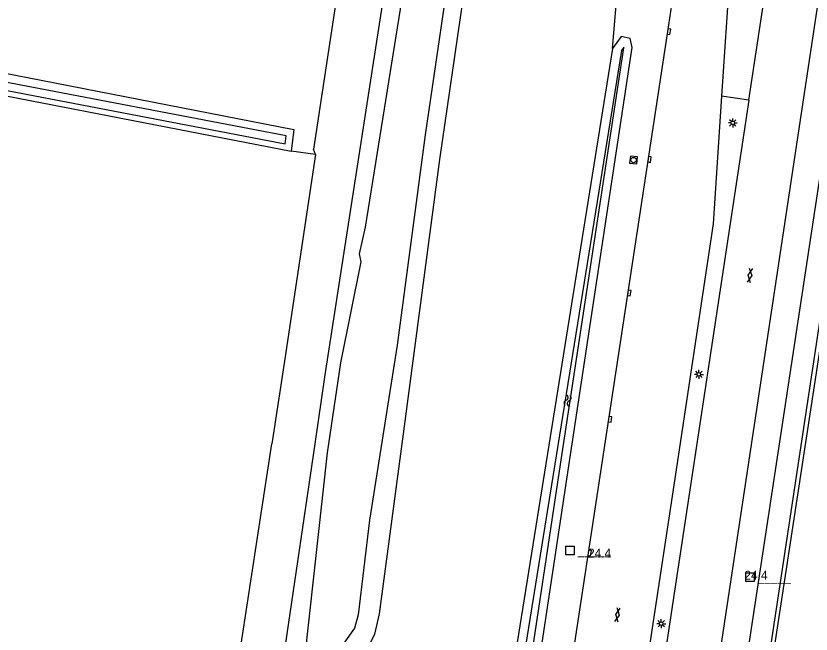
# Model space of a CAD drawing. Extents: x 124000 to 128010, y 398999 to 403000.
# Drawn here: x 126188.1 to 126299.8, y 399473.3 to 399560.1 of the extents above; entities that cross this region are included whole.
import ezdxf

# ---------------------------------------------------------------- set-up
doc = ezdxf.new("R2010")
doc.units = 0
for name, color, linetype in [('gg-knt-bovenkant onderkant talud', 7, 'Continuous'), ('gg-knt-verharding', 7, 'Continuous'), ('gg-kntw-bovenkant insteek waterloop', 7, 'Continuous'), ('gg-kntw-waterlijn', 7, 'Continuous'), ('gt-anno-nummer hm paal', 7, 'Continuous'), ('gt-grn-groengrens', 7, 'Continuous'), ('gt-symb-gesloten verharding', 7, 'Continuous'), ('gt-symb-hm paal', 7, 'Continuous'), ('gt-symb-kolk', 7, 'Continuous'), ('gt-symb-lichtmast', 7, 'Continuous'), ('gt-symb-rioolschacht', 7, 'Continuous'), ('gt-symb-watersymbool', 7, 'Continuous'), ('gx-grn-maaiveld', 7, 'Continuous')]:
    doc.layers.add(name, color=color, linetype=linetype)

# ---------------------------------------------------------------- blocks, each defined once
blk = doc.blocks.new('gt0-HMpaal')
at = {"layer": 'gt-symb-hm paal'}
blk.add_lwpolyline([(-0.6, 0.6), (0.6, 0.6), (0.6, -0.6), (-0.6, -0.6)], close=True, dxfattribs=at)
blk = doc.blocks.new('gt0-GESVH1')
at = {"layer": 'gt-symb-gesloten verharding'}
for p, q in [((-0.99, -0.26), (0.01, 0.24)), ((0.01, -0.26), (-0.99, 0.24)), ((0.01, 0.24), (1.01, -0.26)), ((1.01, 0.24), (0.01, -0.26))]:
    blk.add_line(p, q, dxfattribs=at)
blk = doc.blocks.new('gt0-KOLK')
at = {"layer": 'gt-symb-kolk'}
blk.add_lwpolyline([(0, 0), (0.38, 0), (0.38, 0.4), (-0.38, 0.4), (-0.38, 0), (0, 0)], dxfattribs=at)
blk = doc.blocks.new('gt0-LMAST')
at = {"layer": 'gt-symb-lichtmast'}
for p, q in [((-0.18, 0.17), (-0.45, 0.44)), ((-0.01, 0.25), (-0.01, 0.62)), ((0.17, 0.17), (0.44, 0.44)), ((-0.26, 0), (-0.63, 0)), ((-0.18, -0.18), (-0.45, -0.45)), ((-0.01, -0.25), (-0.01, -0.63)), ((0.44, -0.45), (0.17, -0.18)), ((0.24, 0), (0.62, 0))]:
    blk.add_line(p, q, dxfattribs=at)
blk.add_circle((-0.01, 0), 0.25, dxfattribs=at)
blk = doc.blocks.new('gt0-WA')
at = {"layer": 'gt-symb-watersymbool'}
for centre, start, end in [((-0.32, 0.02), 28.0725, 151.9275), ((0.43, 0.42), 208.0725, 331.9275), ((-0.32, -0.43), 28.0725, 151.9275), ((0.43, -0.03), 208.0725, 331.9275)]:
    blk.add_arc(centre, 0.425, start, end, dxfattribs=at)
blk = doc.blocks.new('gt0-RS')
at = {"layer": 'gt-symb-rioolschacht'}
blk.add_lwpolyline([(-0.5, -0.5), (0.5, -0.5), (0.5, 0.5), (-0.5, 0.5)], close=True, dxfattribs=at)
blk.add_circle((0, 0), 0.375, dxfattribs=at)

msp = doc.modelspace()

# ---------------------------------------------------------------- linework, layer by layer
at = {"layer": 'gg-knt-bovenkant onderkant talud'}
msp.add_lwpolyline([(126440.49, 399390.06), (126438.37, 399388.81), (126434.84, 399388.91), (126411.64, 399392.76), (126378.69, 399397.61), (126337.19, 399404.11), (126307.02, 399408.81), (126293.82, 399411.42), (126291.52, 399412.39), (126289.26, 399414.33), (126287.82, 399416.56), (126287.7, 399418.68), (126288.23, 399421.75), (126293.23, 399462.2), (126310.8, 399577.42)], dxfattribs=at)
at = {"layer": 'gg-knt-verharding'}
for p, q in [((126288.48, 399568.23), (126287.19, 399548.86)), ((126291, 399548.28), (126270.11, 399410)), ((126291, 399548.28), (126287.19, 399548.86))]:
    msp.add_line(p, q, dxfattribs=at)
for points in [[(126291, 399548.28), (126293.86, 399567.15), (126293.7, 399567.18), (126296.56, 399586.02), (126306.07, 399649.02)], [(126278.26, 399414.97), (126278.52, 399416.77), (126278.74, 399416.76), (126283.34, 399446.45), (126301.28, 399565.43), (126304.34, 399585.08), (126308.23, 399611.21), (126313.11, 399643.62)], [(126281.27, 399569.21), (126279.6, 399557.96), (126271.32, 399503.46), (126262.87, 399448.02), (126260.11, 399430.24), (126257.35, 399412.04)], [(126287.19, 399548.86), (126286, 399530.9), (126280.71, 399495.72), (126273.53, 399448.13), (126267.76, 399410.35)]]:
    msp.add_lwpolyline(points, dxfattribs=at)
at = {"layer": 'gg-kntw-bovenkant insteek waterloop'}
msp.add_line((126271.89, 399555.54), (126253.58, 399441.8), dxfattribs=at)
for points in [[(126230.1, 399500), (126231.52, 399509.69), (126239.66, 399562.3), (126244.33, 399593.88), (126251.01, 399636.85), (126252.58, 399646.69)], [(126261.25, 399645.32), (126260.16, 399640.51), (126260.23, 399630.02), (126253.7, 399582.17), (126247.59, 399539.94), (126242.3, 399500), (126239.08, 399476.11), (126238.45, 399473.26), (126236.78, 399469.84), (126234.28, 399466.95), (126232.65, 399463.59)], [(126306.47, 399404.79), (126296.19, 399406.63), (126291.82, 399407.37), (126288.97, 399407.93), (126287.49, 399408.9), (126285.91, 399411.33), (126282.84, 399416.38), (126283.28, 399420.11), (126289.73, 399462.93), (126307.24, 399578.34)], [(126310.07, 399577.61), (126292.67, 399462.25), (126286.12, 399420.08), (126285.84, 399417.45), (126286.51, 399416.16), (126289.54, 399411.96), (126290.67, 399410.97), (126292.1, 399410.53), (126295.06, 399410.04), (126306.91, 399408.25), (126336.96, 399403.14), (126378.36, 399396.57), (126411.26, 399391.58), (126433.2, 399388.18), (126438.82, 399386.88), (126440.49, 399390.06)], [(126253.58, 399441.8), (126254.47, 399438.61), (126255.36, 399438.5), (126257.35, 399441.28), (126265.95, 399498.46), (126274.63, 399555.69), (126274.35, 399556.97), (126273.07, 399557.24), (126271.89, 399555.54)], [(126254.82, 399441.64), (126255.2, 399440.25), (126256.25, 399441.72), (126264.81, 399498.63), (126273.47, 399555.65), (126273.44, 399555.76), (126273.11, 399555.29), (126254.82, 399441.64)], [(126226.1, 399464.47), (126225.96, 399471.72), (126230.1, 399500)]]:
    msp.add_lwpolyline(points, dxfattribs=at)
at = {"layer": 'gg-kntw-waterlijn'}
for points in [[(126254.08, 399641.82), (126253.13, 399638.08), (126252.03, 399630.67), (126251.98, 399626.98), (126249.7, 399609.38), (126245.87, 399583.04), (126244.09, 399573.97), (126237.11, 399530.43), (126236.28, 399526.72), (126236.51, 399525.59), (126233.68, 399511.37), (126231.79, 399498.75), (126228.58, 399469.4), (126227.88, 399464.23)], [(126258.05, 399641.07), (126258.14, 399632.15), (126257.37, 399623.22), (126252.93, 399591.23), (126249.84, 399572.52), (126245.58, 399543.42), (126241.63, 399513.85), (126237.75, 399489.28), (126236.15, 399475.96), (126235.65, 399474.11), (126231.62, 399468.43), (126231, 399463.81)]]:
    msp.add_lwpolyline(points, dxfattribs=at)
at = {"layer": 'gt-grn-groengrens'}
msp.add_line((126271.89, 399555.54), (126272.66, 399564.9), dxfattribs=at)
at = {"layer": 'gx-grn-maaiveld'}
for q in [(126226.75, 399541.12), (126229.86, 399541.42)]:
    msp.add_line((126230.17, 399540.66), q, dxfattribs=at)
for points in [[(126246.87, 399655.55), (126245.15, 399643.76), (126245.61, 399643.38), (126241.13, 399615.43), (126229.86, 399541.42)], [(126073.2, 399573.82), (126122.02, 399564.63), (126138.28, 399561.47), (126177.92, 399553.77), (126227.13, 399544.16), (126226.75, 399541.12)], [(126072.81, 399571.44), (126074.99, 399571.15), (126225.91, 399542.17), (126226.04, 399543.3), (126075.03, 399572.2), (126072.98, 399572.51)], [(126072.59, 399570.85), (126073.19, 399571.15), (126097.41, 399566.3), (126226.75, 399541.12)], [(126230.17, 399540.66), (126225.69, 399511.01), (126224.01, 399500)], [(126190.24, 399282.88), (126198.03, 399332.71), (126199.02, 399338.98), (126205.04, 399377.09), (126212.43, 399424.87), (126218.4, 399463.29), (126224.01, 399500)]]:
    msp.add_lwpolyline(points, dxfattribs=at)

# ---------------------------------------------------------------- block references
at = {"layer": 'gt-symb-gesloten verharding'}
for p, rotation in [((126291.18, 399523.68), -98.56758990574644), ((126272.55, 399475.97), 81.31914941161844)]:
    msp.add_blockref('gt0-GESVH1', p, dxfattribs=dict(at, rotation=rotation))
at = {"layer": 'gt-symb-hm paal'}
for p in [(126265.9, 399485.02), (126291.18, 399481.27)]:
    msp.add_blockref('gt0-HMpaal', p, dxfattribs=at)
at = {"layer": 'gt-symb-kolk'}
for p, rotation in [((126279.6, 399557.96), -98.39757257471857), ((126276.87, 399539.99), -98.68085058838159), ((126274.02, 399521.24), -98.62422873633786), ((126271.32, 399503.46), -98.62422873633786), ((126268.46, 399484.69), -98.68085058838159)]:
    msp.add_blockref('gt0-KOLK', p, dxfattribs=dict(at, rotation=rotation))
at = {"layer": 'gt-symb-lichtmast'}
for p in [(126288.77, 399545.1), (126284.01, 399509.76), (126278.72, 399474.72)]:
    msp.add_blockref('gt0-LMAST', p, dxfattribs=at)
at = {"layer": 'gt-symb-rioolschacht', "rotation": -97.12501634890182}
msp.add_blockref('gt0-RS', (126274.83, 399539.88), dxfattribs=at)
at = {"layer": 'gt-symb-watersymbool', "rotation": 81.14057068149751}
msp.add_blockref('gt0-WA', (126265.55, 399506.03), dxfattribs=at)

# ---------------------------------------------------------------- texts
at = {"layer": 'gt-anno-nummer hm paal'}
for p in [(126268.43, 399484.02), (126290.39, 399480.91)]:
    msp.add_text('24.4', height=1.25, dxfattribs=at).set_placement(p)
at = {"layer": 'gt-symb-hm paal'}
for p in [(126266.98, 399484.42), (126292.26, 399480.66)]:
    msp.add_text('_____', height=1.25, dxfattribs=at).set_placement(p)

doc.saveas('drawing.dxf')
